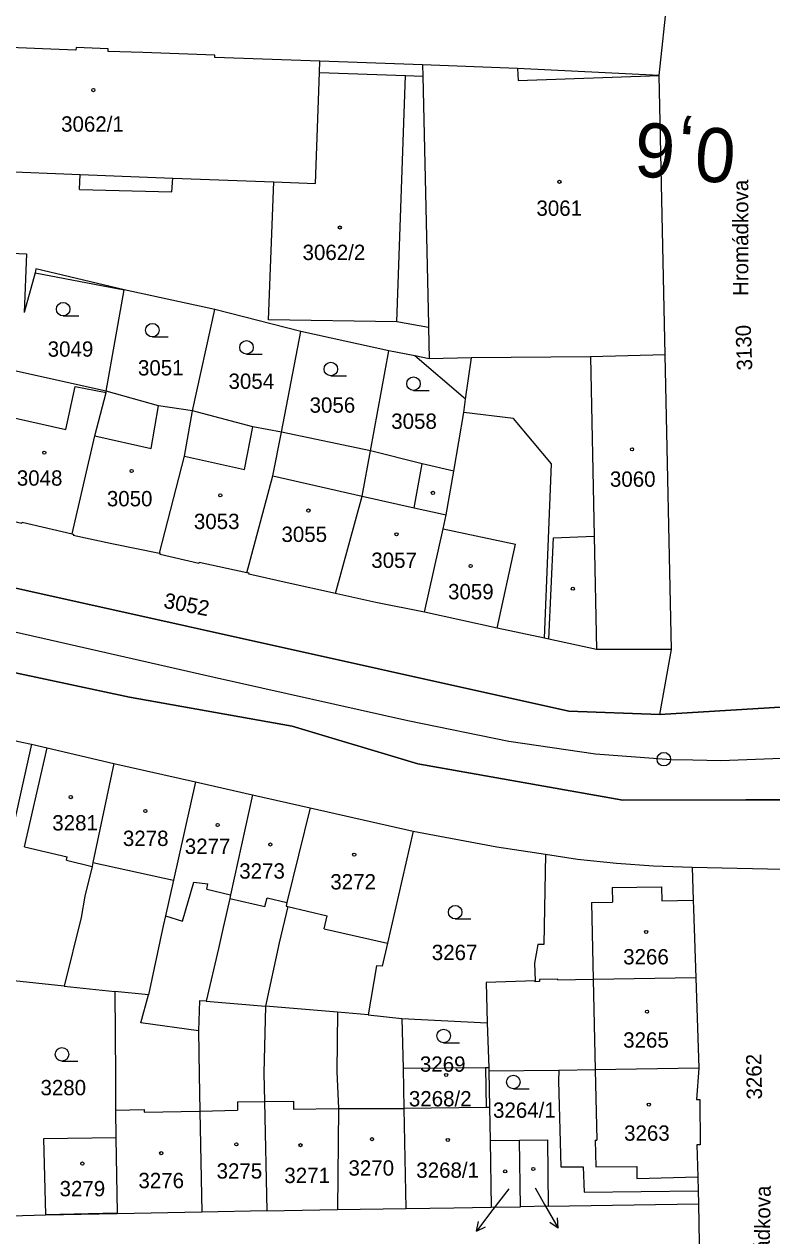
# Model space of a CAD drawing. Extents: x -738085 to -734306, y -1122197 to -1119753.
# Drawn here: x -734656 to -734573.1, y -1120277.9 to -1120143.5 of the extents above; entities that cross this region are included whole.
import ezdxf

# ---------------------------------------------------------------- set-up
doc = ezdxf.new("R2010")
doc.units = 0
for name, color, linetype in [('Hranice parcel', 7, 'Continuous'), ('Parcelní čísla', 7, 'Continuous'), ('Pop  PČ popisy', 7, 'Continuous'), ('SŽDC', 7, 'Continuous'), ('Vnitřní kresba', 7, 'Continuous'), ('Vrstva 1', 7, 'Continuous'), ('Vrstva 53', 7, 'Continuous'), ('Vrstva 7', 7, 'Continuous'), ('Značky budov', 7, 'Continuous'), ('Značky kultur', 7, 'Continuous')]:
    doc.layers.add(name, color=color, linetype=linetype)

msp = doc.modelspace()

# ---------------------------------------------------------------- linework, layer by layer
at = {"layer": 'Hranice parcel'}
for p, q in [((-734585.56, -1120149.21), (-734583.88, -1120133.2)), ((-734611.79, -1120148.03), (-734623.17, -1120147.65)), ((-734584.9, -1120180.2), (-734585.56, -1120149.21)), ((-734646.86, -1120184.23), (-734644.88, -1120172.99)), ((-734634.83, -1120175.15), (-734644.88, -1120172.99)), ((-734637.29, -1120186.42), (-734634.83, -1120175.15)), ((-734625.3, -1120177.61), (-734634.83, -1120175.15)), ((-734627.45, -1120188.77), (-734625.3, -1120177.61)), ((-734615.52, -1120179.74), (-734625.3, -1120177.61)), ((-734611.14, -1120177.17), (-734611.07, -1120180.64)), ((-734617.56, -1120190.84), (-734615.52, -1120179.74)), ((-734612.65, -1120180.32), (-734615.52, -1120179.74)), ((-734611.07, -1120180.64), (-734612.65, -1120180.32)), ((-734584.2, -1120212.85), (-734584.9, -1120180.2)), ((-734646.86, -1120184.23), (-734657.05, -1120181.95)), ((-734607.22, -1120186.58), (-734607.02, -1120185.11)), ((-734608.33, -1120193.1), (-734607.22, -1120186.58)), ((-734617.56, -1120190.84), (-734627.45, -1120188.77)), ((-734585.49, -1120220.06), (-734584.2, -1120212.85)), ((-734585.49, -1120220.06), (-734570.35, -1120219.16)), ((-734655.17, -1120223.37), (-734658.16, -1120236.85)), ((-734646.04, -1120225.5), (-734636.96, -1120227.55)), ((-734636.96, -1120227.55), (-734630.66, -1120228.97)), ((-734630.66, -1120228.97), (-734624.26, -1120230.41)), ((-734624.26, -1120230.41), (-734612.85, -1120232.99)), ((-734581.9, -1120236.98), (-734570.24, -1120237.27)), ((-734581.5, -1120249.25), (-734581.18, -1120259.27)), ((-734651.53, -1120250.18), (-734657.8, -1120249.53)), ((-734651.53, -1120250.18), (-734645.92, -1120250.77)), ((-734642.19, -1120251.16), (-734645.92, -1120250.77)), ((-734635.8, -1120251.86), (-734629.21, -1120252.41)), ((-734621.22, -1120253.09), (-734629.21, -1120252.41)), ((-734617.82, -1120253.37), (-734621.22, -1120253.09)), ((-734617.82, -1120253.37), (-734614.08, -1120253.78)), ((-734614.08, -1120253.78), (-734604.65, -1120254.27)), ((-734614.08, -1120253.78), (-734613.94, -1120259.33)), ((-734604.65, -1120254.27), (-734604.45, -1120259.23)), ((-734613.94, -1120259.33), (-734613.86, -1120263.76)), ((-734604.45, -1120259.23), (-734604.44, -1120259.61)), ((-734596.67, -1120259.53), (-734604.44, -1120259.61)), ((-734604.44, -1120259.61), (-734604.38, -1120263.63)), ((-734613.86, -1120263.76), (-734613.66, -1120274.85)), ((-734604.38, -1120263.63), (-734604.29, -1120267.32)), ((-734645.79, -1120267.01), (-734645.64, -1120275.32)), ((-734604.29, -1120267.32), (-734601.04, -1120267.27)), ((-734604.29, -1120267.32), (-734604.17, -1120274.7)), ((-734600.92, -1120274.65), (-734601.04, -1120267.27)), ((-734581.23, -1120272.87), (-734581.19, -1120274.32)), ((-734621.21, -1120274.96), (-734613.66, -1120274.85)), ((-734604.17, -1120274.7), (-734600.92, -1120274.65)), ((-734597.85, -1120274.6), (-734600.92, -1120274.65)), ((-734597.85, -1120274.6), (-734581.19, -1120274.32)), ((-734581.19, -1120274.32), (-734581.04, -1120285.19)), ((-734636.28, -1120275.24), (-734645.64, -1120275.42)), ((-734645.64, -1120275.32), (-734645.64, -1120275.42)), ((-734629.06, -1120275.11), (-734636.28, -1120275.24)), ((-734629.06, -1120275.11), (-734621.21, -1120274.96))]:
    msp.add_line(p, q, dxfattribs=at)
for points in [[(-734443.58, -1120106.95), (-734449.99, -1120133.29), (-734459.08, -1120154.68), (-734484.08, -1120187.66), (-734500.69, -1120202.26), (-734522.92, -1120216.44), (-734543.71, -1120224.54), (-734562.36, -1120229.51), (-734589.59, -1120229.56), (-734612.32, -1120225.54), (-734626.24, -1120221.38), (-734644.28, -1120218.16), (-734681.74, -1120210.16)], [(-734623.17, -1120147.65), (-734634.83, -1120147.22), (-734634.82, -1120146.97), (-734642.82, -1120146.66), (-734646.66, -1120146.57), (-734646.65, -1120146.28), (-734650.22, -1120146.13), (-734650.23, -1120146.43), (-734653.94, -1120146.26), (-734662.02, -1120145.93), (-734662.03, -1120146.17), (-734673.62, -1120145.74)], [(-734611.14, -1120177.17), (-734614.66, -1120176.53), (-734628.89, -1120176.33), (-734628.3, -1120161.02), (-734623.65, -1120161.2), (-734623.21, -1120148.89), (-734623.17, -1120147.65)], [(-734585.56, -1120149.21), (-734601.27, -1120148.44), (-734611.79, -1120148.03)], [(-734611.79, -1120148.03), (-734611.76, -1120149.3), (-734611.15, -1120176.82), (-734611.14, -1120177.17)], [(-734674.61, -1120168.17), (-734655.7, -1120169), (-734655.98, -1120175.49)], [(-734644.88, -1120172.99), (-734654.66, -1120170.67), (-734654.76, -1120171.11), (-734655.98, -1120175.49)], [(-734607.02, -1120185.11), (-734607.29, -1120184.88), (-734612.65, -1120180.32)], [(-734584.9, -1120180.2), (-734593.19, -1120180.41), (-734606.37, -1120180.52), (-734611.07, -1120180.64)], [(-734650.66, -1120200.04), (-734648.13, -1120189.18), (-734646.89, -1120184.37), (-734646.86, -1120184.23)], [(-734637.29, -1120186.42), (-734641.07, -1120185.83), (-734646.86, -1120184.23)], [(-734640.95, -1120202.2), (-734638.18, -1120191.42), (-734637.29, -1120186.42)], [(-734627.45, -1120188.77), (-734630.62, -1120188.16), (-734637.29, -1120186.42)], [(-734598.27, -1120211.6), (-734597.49, -1120192.28), (-734601.7, -1120187.26), (-734607.22, -1120186.58)], [(-734631.28, -1120204.35), (-734628.38, -1120193.62), (-734627.45, -1120188.77)], [(-734621.43, -1120206.65), (-734618.48, -1120195.85), (-734617.56, -1120190.84)], [(-734608.33, -1120193.1), (-734611.84, -1120192.26), (-734617.56, -1120190.84)], [(-734611.59, -1120208.72), (-734609.51, -1120199.47), (-734609.17, -1120197.94), (-734608.33, -1120193.1)], [(-734660.38, -1120197.73), (-734660.24, -1120197.79), (-734660.27, -1120197.93), (-734656.21, -1120198.85), (-734656.19, -1120198.75), (-734650.66, -1120200.04)], [(-734684.7, -1120199.99), (-734676.02, -1120201.83), (-734595.59, -1120219.69), (-734585.49, -1120220.06)], [(-734650.66, -1120200.04), (-734650.51, -1120200.07), (-734650.53, -1120200.17), (-734646.25, -1120201.12), (-734640.95, -1120202.2)], [(-734631.28, -1120204.35), (-734636.58, -1120203.23), (-734636.6, -1120203.33), (-734640.87, -1120202.32), (-734640.85, -1120202.22), (-734640.95, -1120202.2)], [(-734621.43, -1120206.65), (-734626.79, -1120205.46), (-734631.05, -1120204.5), (-734631.03, -1120204.4), (-734631.28, -1120204.35)], [(-734611.59, -1120208.72), (-734616.97, -1120207.65), (-734621.3, -1120206.68), (-734621.43, -1120206.65)], [(-734598.27, -1120211.6), (-734603.52, -1120210.49), (-734611.59, -1120208.72)], [(-734584.2, -1120212.85), (-734592.51, -1120212.86), (-734597.79, -1120211.7), (-734598.27, -1120211.6)], [(-734672.84, -1120219.38), (-734659.62, -1120222.37), (-734656.23, -1120223.13), (-734655.17, -1120223.37)], [(-734655.17, -1120223.37), (-734653.42, -1120223.77), (-734646.04, -1120225.5)], [(-734646.04, -1120225.5), (-734648.35, -1120236.48), (-734648.44, -1120236.91), (-734649.23, -1120240.23), (-734649.64, -1120242.57), (-734651.53, -1120250.18)], [(-734636.96, -1120227.55), (-734639.42, -1120238.43), (-734640.31, -1120242.38), (-734640.57, -1120243.52), (-734642.19, -1120251.16)], [(-734630.66, -1120228.97), (-734633.08, -1120240.07), (-734633.17, -1120240.47), (-734633.89, -1120243.7), (-734634.41, -1120246.03), (-734635.8, -1120251.86)], [(-734624.26, -1120230.41), (-734626.83, -1120240.93), (-734626.92, -1120241.32), (-734626.73, -1120241.36), (-734627.69, -1120245.39), (-734629.21, -1120252.41)], [(-734612.85, -1120232.99), (-734615.68, -1120245.43), (-734616.26, -1120247.97), (-734616.92, -1120247.92), (-734617.82, -1120253.37)], [(-734612.85, -1120232.99), (-734603.56, -1120234.76), (-734598.16, -1120235.57)], [(-734598.16, -1120235.57), (-734598.36, -1120245.56), (-734599.02, -1120245.56), (-734599.38, -1120247.66), (-734599.31, -1120249.61)], [(-734598.16, -1120235.57), (-734594.63, -1120236.1), (-734590.29, -1120236.55), (-734586.2, -1120236.85), (-734581.9, -1120236.98)], [(-734581.9, -1120236.98), (-734581.78, -1120240.65), (-734581.75, -1120241.61), (-734581.5, -1120249.25)], [(-734581.5, -1120249.25), (-734592.88, -1120249.45), (-734596.81, -1120249.53), (-734596.82, -1120249.43), (-734598.84, -1120249.44), (-734598.82, -1120249.69), (-734599.31, -1120249.73), (-734599.31, -1120249.61)], [(-734599.31, -1120249.61), (-734604.75, -1120249.8), (-734604.65, -1120254.27)], [(-734645.92, -1120250.77), (-734645.83, -1120260.17), (-734645.84, -1120263.95), (-734645.79, -1120267.01)], [(-734636.65, -1120255.14), (-734643.03, -1120254.25), (-734642.19, -1120251.16)], [(-734635.8, -1120251.86), (-734636.54, -1120251.8), (-734636.65, -1120255.14)], [(-734629.21, -1120252.41), (-734629.38, -1120259.82), (-734629.33, -1120262.99), (-734629.06, -1120275.11)], [(-734621.22, -1120253.09), (-734621.3, -1120259.67), (-734621.11, -1120263.77), (-734621.21, -1120274.96)], [(-734636.65, -1120255.14), (-734636.57, -1120259.99), (-734636.5, -1120264.04), (-734636.28, -1120275.24)], [(-734604.45, -1120259.23), (-734604.8, -1120259.24), (-734613.94, -1120259.33)], [(-734596.67, -1120259.53), (-734596.74, -1120260.69), (-734596.45, -1120270.23), (-734593.97, -1120270.23), (-734593.87, -1120273.02), (-734581.23, -1120272.87)], [(-734581.18, -1120259.27), (-734592.65, -1120259.46), (-734596.67, -1120259.53)], [(-734581.18, -1120259.27), (-734581.43, -1120262.76), (-734581.07, -1120262.75), (-734581, -1120267.77), (-734581.37, -1120267.78), (-734581.27, -1120271.34), (-734581.23, -1120272.87)], [(-734604.38, -1120263.63), (-734604.73, -1120263.64), (-734613.86, -1120263.76)], [(-734645.79, -1120267.01), (-734653.81, -1120267.11), (-734653.62, -1120275.5), (-734645.64, -1120275.32)], [(-734601.04, -1120267.27), (-734597.96, -1120267.23), (-734597.85, -1120274.6)], [(-734613.66, -1120274.85), (-734608.33, -1120274.77), (-734604.17, -1120274.7)], [(-734645.64, -1120275.42), (-734653.62, -1120275.6), (-734657.4, -1120275.69)]]:
    msp.add_lwpolyline(points, dxfattribs=at)
at = {"layer": 'Pop  PČ popisy'}
for p, q in [((-734602.22, -1120272.65), (-734604, -1120274.97)), ((-734599.32, -1120272.57), (-734598.27, -1120274.41)), ((-734598.27, -1120274.41), (-734596.77, -1120277.01)), ((-734604, -1120274.97), (-734605.81, -1120277.37)), ((-734596.77, -1120277.01), (-734596.84, -1120275.89)), ((-734605.81, -1120277.37), (-734605.6, -1120276.27)), ((-734605.81, -1120277.37), (-734604.8, -1120276.87)), ((-734596.77, -1120277.01), (-734597.7, -1120276.39))]:
    msp.add_line(p, q, dxfattribs=at)
at = {"layer": 'SŽDC'}
for p, q in [((-734595.59, -1120219.69), (-734676.02, -1120201.83)), ((-734644.28, -1120218.16), (-734626.24, -1120221.38)), ((-734585.49, -1120220.06), (-734595.59, -1120219.69)), ((-734570.35, -1120219.16), (-734585.49, -1120220.06)), ((-734626.24, -1120221.38), (-734612.32, -1120225.54)), ((-734612.32, -1120225.54), (-734589.59, -1120229.56)), ((-734589.59, -1120229.56), (-734562.36, -1120229.51))]:
    msp.add_line(p, q, dxfattribs=at)
msp.add_lwpolyline([(-734681.74, -1120210.16), (-734672.9, -1120212.05), (-734644.28, -1120218.16)], dxfattribs=at)
at = {"layer": 'Vnitřní kresba'}
for p, q in [((-734601.27, -1120148.44), (-734601.19, -1120149.79)), ((-734623.21, -1120148.89), (-734613.7, -1120149.23)), ((-734614.66, -1120176.53), (-734613.7, -1120149.23)), ((-734613.7, -1120149.23), (-734611.76, -1120149.3)), ((-734601.19, -1120149.79), (-734585.56, -1120149.21)), ((-734674.23, -1120159.26), (-734649.76, -1120160.2)), ((-734649.82, -1120161.85), (-734649.76, -1120160.2)), ((-734649.76, -1120160.2), (-734639.49, -1120160.59)), ((-734639.61, -1120162.11), (-734639.49, -1120160.59)), ((-734639.49, -1120160.59), (-734628.3, -1120161.02)), ((-734649.82, -1120161.85), (-734639.61, -1120162.11)), ((-734654.76, -1120171.11), (-734644.88, -1120172.99)), ((-734607.02, -1120185.11), (-734606.37, -1120180.52)), ((-734593.19, -1120180.41), (-734592.77, -1120200.3)), ((-734651.33, -1120188.46), (-734650.3, -1120183.69)), ((-734650.3, -1120183.69), (-734646.89, -1120184.37)), ((-734641.89, -1120190.59), (-734641.07, -1120185.83)), ((-734658.08, -1120186.95), (-734651.33, -1120188.46)), ((-734631.53, -1120192.91), (-734630.62, -1120188.16)), ((-734648.13, -1120189.18), (-734641.89, -1120190.59)), ((-734638.18, -1120191.42), (-734631.53, -1120192.91)), ((-734612.72, -1120197.14), (-734611.84, -1120192.26)), ((-734628.38, -1120193.62), (-734618.48, -1120195.85)), ((-734618.48, -1120195.85), (-734612.72, -1120197.14)), ((-734612.72, -1120197.14), (-734609.5, -1120197.87)), ((-734609.5, -1120197.87), (-734609.17, -1120197.94)), ((-734609.51, -1120199.47), (-734601.49, -1120201.2)), ((-734597.79, -1120211.7), (-734597.29, -1120200.5)), ((-734597.29, -1120200.5), (-734592.77, -1120200.3)), ((-734592.77, -1120200.3), (-734592.51, -1120212.86)), ((-734603.52, -1120210.49), (-734601.49, -1120201.2)), ((-734655.94, -1120234.73), (-734653.42, -1120223.77)), ((-734655.94, -1120234.73), (-734651.19, -1120235.84)), ((-734651.28, -1120236.24), (-734651.19, -1120235.84)), ((-734651.28, -1120236.24), (-734648.44, -1120236.91)), ((-734648.35, -1120236.48), (-734639.42, -1120238.43)), ((-734638.41, -1120242.97), (-734637.15, -1120238.66)), ((-734637.15, -1120238.66), (-734635.59, -1120238.84)), ((-734635.73, -1120239.42), (-734635.59, -1120238.84)), ((-734635.73, -1120239.42), (-734633.08, -1120240.07)), ((-734590.79, -1120239.26), (-734585.3, -1120239.17)), ((-734590.79, -1120239.26), (-734590.75, -1120240.87)), ((-734585.3, -1120239.17), (-734585.26, -1120240.74)), ((-734633.17, -1120240.47), (-734629.27, -1120241.37)), ((-734629.27, -1120241.37), (-734629.04, -1120240.38)), ((-734629.04, -1120240.38), (-734626.83, -1120240.93)), ((-734593.07, -1120240.93), (-734590.75, -1120240.87)), ((-734593.07, -1120240.93), (-734592.88, -1120249.45)), ((-734585.26, -1120240.74), (-734581.78, -1120240.65)), ((-734640.31, -1120242.38), (-734638.41, -1120242.97)), ((-734626.73, -1120241.36), (-734622.37, -1120242.39)), ((-734622.7, -1120243.85), (-734622.37, -1120242.39)), ((-734622.7, -1120243.85), (-734615.68, -1120245.43)), ((-734592.88, -1120249.45), (-734592.65, -1120259.46)), ((-734604.8, -1120259.24), (-734604.73, -1120263.64)), ((-734592.65, -1120259.46), (-734592.47, -1120267.25)), ((-734645.84, -1120263.95), (-734642.68, -1120263.87)), ((-734642.68, -1120263.87), (-734642.67, -1120264.18)), ((-734642.67, -1120264.18), (-734636.5, -1120264.04)), ((-734636.5, -1120264.04), (-734632.32, -1120263.93)), ((-734632.33, -1120263.03), (-734629.33, -1120262.99)), ((-734632.33, -1120263.03), (-734632.32, -1120263.93)), ((-734629.33, -1120262.99), (-734626.12, -1120262.94)), ((-734626.12, -1120262.94), (-734626.11, -1120263.83)), ((-734626.11, -1120263.83), (-734621.11, -1120263.77)), ((-734621.11, -1120263.77), (-734613.86, -1120263.76)), ((-734592.67, -1120267.25), (-734592.47, -1120267.25)), ((-734592.67, -1120267.25), (-734592.6, -1120270.23)), ((-734592.6, -1120270.23), (-734588.05, -1120270.17)), ((-734588.05, -1120270.17), (-734588.02, -1120271.5)), ((-734588.02, -1120271.5), (-734581.27, -1120271.34))]:
    msp.add_line(p, q, dxfattribs=at)
at = {"layer": 'Vrstva 1'}
for points in [[(-734613.42, -1120220.79), (-734634.89, -1120215.96), (-734653.9, -1120211.66), (-734667.21, -1120208.65), (-734679.78, -1120205.8), (-734683.65, -1120204.92), (-734685.4, -1120204.52), (-734700.12, -1120201.2), (-734707.73, -1120199.48), (-734730.99, -1120194.2), (-734759.47, -1120187.75), (-734794.9, -1120179.75), (-734825.42, -1120172.84), (-734846.46, -1120168.09), (-734858.48, -1120165.34)], [(-734571.05, -1120224.92), (-734578.72, -1120225.21), (-734581.84, -1120225.14), (-734584.23, -1120225.09), (-734592.62, -1120224.46), (-734602.24, -1120223.05), (-734613.42, -1120220.79)]]:
    msp.add_lwpolyline(points, dxfattribs=at)
at = {"layer": 'Vrstva 53'}
for points in [[(-734751.71, -1120184.82), (-734739.85, -1120188.3), (-734700.75, -1120196.59), (-734684.7, -1120199.99), (-734676.02, -1120201.83), (-734595.59, -1120219.69), (-734585.49, -1120220.06), (-734570.35, -1120219.16)], [(-734562.36, -1120229.51), (-734589.59, -1120229.56), (-734612.32, -1120225.54), (-734626.24, -1120221.38), (-734644.28, -1120218.16), (-734681.74, -1120210.16), (-734699.68, -1120207.84), (-734711.94, -1120206.26), (-734711.5, -1120203.79), (-734742.39, -1120198.31), (-734748.46, -1120195.41)]]:
    msp.add_lwpolyline(points, dxfattribs=at)
at = {"layer": 'Vrstva 7'}
msp.add_circle((-734585.04, -1120225.03), 0.75, dxfattribs=at)
at = {"layer": 'Značky budov'}
for centre in [(-734648.29, -1120150.84), (-734596.62, -1120161.01), (-734620.97, -1120166.07), (-734653.74, -1120191.04), (-734588.57, -1120190.67), (-734644.05, -1120193.08), (-734634.22, -1120195.78), (-734610.65, -1120195.5), (-734624.45, -1120197.46), (-734614.68, -1120200.09), (-734606.47, -1120203.61), (-734595.13, -1120206.12), (-734650.8, -1120229.23), (-734642.53, -1120230.78), (-734634.52, -1120232.33), (-734628.67, -1120234.49), (-734619.37, -1120235.61), (-734587, -1120244.18), (-734586.91, -1120253.02), (-734609.18, -1120260.04), (-734586.71, -1120263.33), (-734632.44, -1120267.73), (-734625.33, -1120267.82), (-734617.41, -1120267.16), (-734608.99, -1120267.24), (-734640.77, -1120268.71), (-734649.51, -1120269.86), (-734602.64, -1120270.73), (-734599.52, -1120270.47)]:
    msp.add_circle(centre, 0.175, dxfattribs=at)
at = {"layer": 'Značky kultur'}
for p, q in [((-734651.64, -1120175.88), (-734649.89, -1120175.88)), ((-734641.75, -1120178.21), (-734640, -1120178.21)), ((-734631.32, -1120180.12), (-734629.57, -1120180.12)), ((-734621.97, -1120182.52), (-734620.22, -1120182.52)), ((-734612.8, -1120184.14), (-734611.05, -1120184.14)), ((-734608.18, -1120242.74), (-734606.43, -1120242.74)), ((-734609.46, -1120256.46), (-734607.71, -1120256.46)), ((-734651.78, -1120258.5), (-734650.03, -1120258.5)), ((-734601.72, -1120261.57), (-734599.97, -1120261.57))]:
    msp.add_line(p, q, dxfattribs=at)
for centre in [(-734651.64, -1120175.13), (-734641.75, -1120177.46), (-734631.32, -1120179.37), (-734621.97, -1120181.77), (-734612.8, -1120183.39), (-734608.18, -1120241.99), (-734609.46, -1120255.71), (-734651.78, -1120257.75), (-734601.72, -1120260.82)]:
    msp.add_circle(centre, 0.75, dxfattribs=at)

# ---------------------------------------------------------------- texts
at = {"layer": 'Parcelní čísla'}
for s, p in [('3062/1', (-734651.87, -1120155.45)), ('3061', (-734599.17, -1120164.78)), ('3062/2', (-734625.1, -1120169.68)), ('3049', (-734653.36, -1120180.4)), ('3051', (-734643.35, -1120182.48)), ('3054', (-734633.31, -1120183.97)), ('3056', (-734624.32, -1120186.61)), ('3058', (-734615.27, -1120188.4)), ('3048', (-734656.78, -1120194.7)), ('3060', (-734591.02, -1120194.82)), ('3050', (-734646.8, -1120196.99)), ('3053', (-734637.15, -1120199.51)), ('3055', (-734627.44, -1120200.94)), ('3057', (-734617.48, -1120203.82)), ('3059', (-734608.97, -1120207.3)), ('3281', (-734652.85, -1120232.93)), ('3278', (-734645.02, -1120234.65)), ('3277', (-734638.16, -1120235.53)), ('3273', (-734632.12, -1120238.27)), ('3272', (-734622.02, -1120239.47)), ('3267', (-734610.77, -1120247.3)), ('3266', (-734589.55, -1120247.78)), ('3265', (-734589.55, -1120257.01)), ('3269', (-734612.09, -1120259.68)), ('3280', (-734654.16, -1120262.29)), ('3268/2', (-734613.31, -1120263.52)), ('3264/1', (-734603.98, -1120264.79)), ('3263', (-734589.45, -1120267.33)), ('3270', (-734620.01, -1120271.2)), ('3276', (-734643.3, -1120272.59)), ('3275', (-734634.63, -1120271.53)), ('3271', (-734627.12, -1120272.02)), ('3268/1', (-734612.49, -1120271.44)), ('3279', (-734652.04, -1120273.49))]:
    msp.add_text(s, height=1.7, dxfattribs=at).set_placement(p)
for s, rotation, p in [('3130', 92, (-734575.23, -1120181.9)), ('3052', 349, (-734640.59, -1120208.22)), ('3262', 91, (-734574.15, -1120262.74))]:
    msp.add_text(s, height=1.7, rotation=rotation, dxfattribs=at).set_placement(p)
at = {"layer": 'Pop  PČ popisy'}
for rotation, p in [(90, (-734575.68, -1120173.67)), (89, (-734573.41, -1120285.2))]:
    msp.add_text('Hromádkova', height=1.7, rotation=rotation, dxfattribs=at).set_placement(p)
at = {"layer": 'Vrstva 7'}
msp.add_text('0,6', height=6, rotation=175.6645, dxfattribs=at).set_placement((-734576.88, -1120155.22))

doc.saveas('drawing.dxf')
